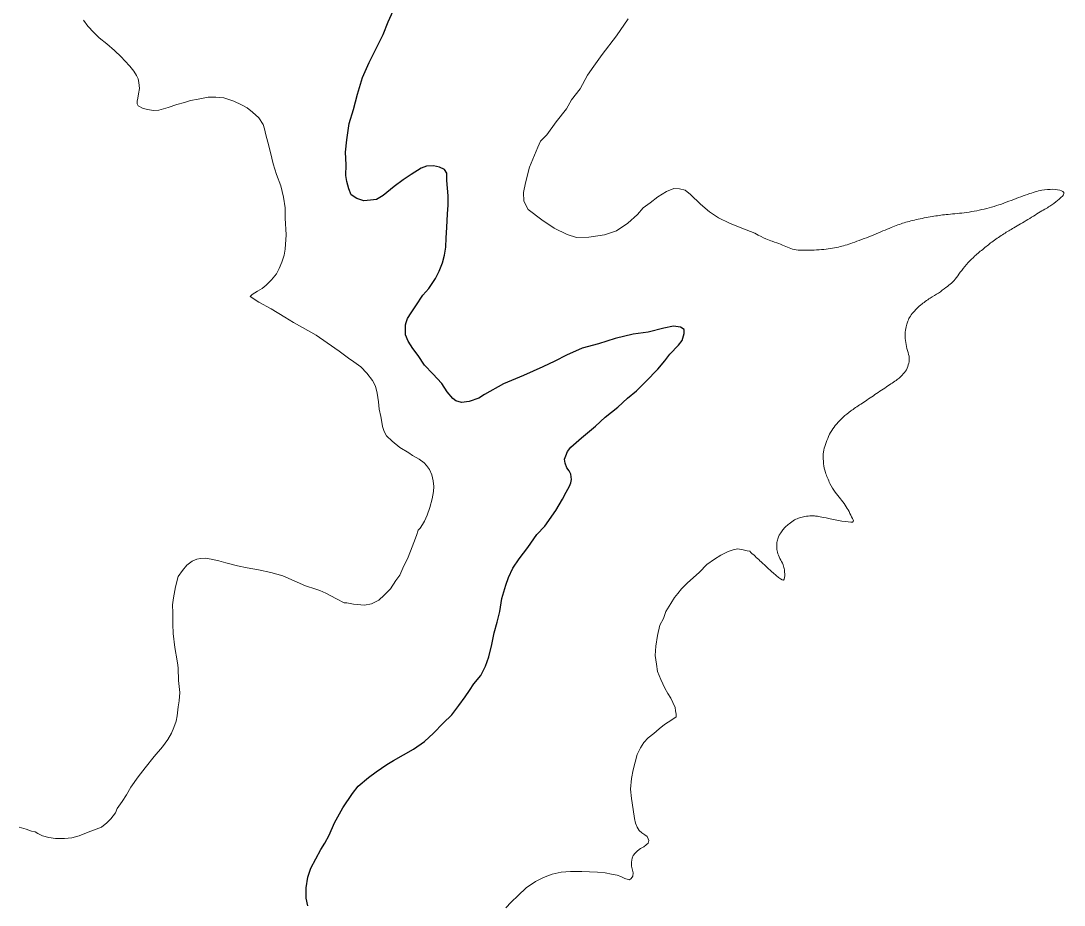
# Model space of a CAD drawing. Extents: x 553962 to 842807, y 8883888 to 9032388.
# Drawn here: x 712068 to 713086, y 8963899 to 8964762 of the extents above; entities that cross this region are included whole.
import ezdxf

# ---------------------------------------------------------------- set-up
doc = ezdxf.new("R2010")
doc.units = 0
doc.header["$LTSCALE"] = 200
doc.layers.add('24', color=7, linetype='Continuous', lineweight=25)
doc.layers.add('8', color=7, linetype='Continuous', lineweight=13)

msp = doc.modelspace()

# ---------------------------------------------------------------- linework, layer by layer
at = {"layer": '24'}
for points in [[(712421.5, 8964748.8), (712426.5, 8964761.1), (712431.3, 8964771.9)], [(712479.6, 8964525.8), (712481.6, 8964533.3), (712482.7, 8964541.1), (712483.2, 8964550.3), (712483.8, 8964560.5), (712484.4, 8964573.6), (712485, 8964582.2), (712485, 8964591.4), (712483.8, 8964606.2), (712483.8, 8964613.4), (712481.3, 8964617.1), (712476.6, 8964619.3), (712470.7, 8964620.7), (712463.8, 8964620.1), (712458.8, 8964618.2), (712448.8, 8964612.1), (712441, 8964607), (712432.3, 8964600.3), (712421.7, 8964591.7), (712415, 8964587.8), (712409.2, 8964587.2), (712402.8, 8964586.4), (712395.8, 8964588.6), (712390.5, 8964592.3), (712388.2, 8964598.1), (712386, 8964605.4), (712385.2, 8964611.2), (712385.5, 8964621.5), (712384.9, 8964634), (712386.1, 8964646), (712388.3, 8964661.9), (712392.7, 8964675.6), (712396.7, 8964690.6), (712401.4, 8964706.8), (712407.8, 8964721.5), (712415.9, 8964737.1), (712421.5, 8964748.8)], [(712600.3, 8964302.1), (712603.4, 8964308), (712604.8, 8964311.1), (712605.3, 8964314.4), (712604.8, 8964319.7), (712603.1, 8964323), (712600.9, 8964325.8), (712599.2, 8964330.3), (712598.7, 8964334.2), (712599.8, 8964337.5), (712601.4, 8964341.7), (712604.8, 8964346.2), (712609.8, 8964350.6), (712615.1, 8964355.3), (712628.8, 8964366.5), (712638.3, 8964375.4), (712650.5, 8964385.2), (712660.2, 8964393.8), (712668.8, 8964401), (712677.8, 8964410), (712689.8, 8964422.2), (712696.5, 8964430.3), (712701.5, 8964436.7), (712709.8, 8964445.6), (712713.5, 8964450.3), (712715.4, 8964457), (712715.4, 8964460.9), (712711.8, 8964463.2), (712705.1, 8964464), (712695.6, 8964462.3), (712680.3, 8964458.4), (712665.5, 8964456.2), (712648, 8964452.2), (712631.8, 8964446.9), (712615.9, 8964442.5), (712600.6, 8964435.8), (712589.1, 8964429.9), (712577.4, 8964424.3), (712558.7, 8964416), (712538.9, 8964407.9), (712520.6, 8964397.3), (712515, 8964394), (712505.5, 8964390.7), (712498, 8964389.8), (712492.4, 8964391.2), (712489.6, 8964393.4), (712484, 8964400.1), (712478.7, 8964408.2), (712470.1, 8964417.7), (712462, 8964426), (712455.8, 8964435.5), (712450.5, 8964442.2), (712446.1, 8964449.4), (712443.3, 8964455.6), (712443.3, 8964460.6), (712443.3, 8964465.3), (712443.9, 8964467.8), (712445.3, 8964471.7), (712448.9, 8964477), (712453.4, 8964484), (712460.3, 8964494.3), (712466.2, 8964501), (712472.6, 8964510.7), (712476.2, 8964517.7), (712479.6, 8964525.8)], [(712364.7, 8963959.7), (712369, 8963967.4), (712374, 8963979.4), (712382.1, 8963994.2), (712391.6, 8964008.1), (712397.2, 8964015.1), (712407.2, 8964023.7), (712414.7, 8964029.3), (712425.1, 8964036.3), (712431.6, 8964040.4), (712451.1, 8964051.2), (712462, 8964058.8), (712470.7, 8964066.8), (712480.2, 8964076.6), (712488.5, 8964085), (712495.5, 8964093.9), (712501.6, 8964102.5), (712505.9, 8964108.6), (712510.1, 8964115), (712516.8, 8964123.3), (712521.6, 8964132.2), (712524.6, 8964141.4), (712527.7, 8964153.4), (712529.9, 8964164.8), (712532.7, 8964175.4), (712535.5, 8964185.8), (712537.5, 8964198.3), (712541.4, 8964211.4), (712543.9, 8964218.9), (712548.1, 8964228.1), (712554.2, 8964237), (712562.9, 8964248.1), (712571.5, 8964260.7), (712579.4, 8964269), (712590, 8964284.1), (712596.7, 8964295.4), (712600.3, 8964302.1)], [(712348, 8963898.4), (712346.6, 8963905.9), (712346.6, 8963916), (712348, 8963926.3), (712351.1, 8963935.2), (712355.8, 8963944.4), (712360.8, 8963953.3), (712364.7, 8963959.7)]]:
    msp.add_lwpolyline(points, dxfattribs=at)
at = {"layer": '8'}
for points in [[(712129.1, 8964762.8), (712133.4, 8964757), (712139.3, 8964750.6), (712144.4, 8964745.4), (712152, 8964739.8), (712159.5, 8964733.1), (712166, 8964726.8), (712169.5, 8964723.2), (712174.5, 8964718), (712178.2, 8964712.9), (712181, 8964708.6), (712182.6, 8964705.5), (712183.1, 8964702), (712183.8, 8964696.2), (712182.7, 8964690.7), (712182, 8964686.7), (712181.5, 8964683.6), (712181.5, 8964681), (712182.6, 8964679.2), (712187.4, 8964676.6), (712191.9, 8964675.6), (712197.2, 8964674.5), (712202.6, 8964675), (712211.8, 8964677.5), (712220.3, 8964680.4), (712227.7, 8964682.3), (712233.7, 8964684.5), (712241, 8964685.8), (712250.9, 8964687.5), (712258.2, 8964687.7), (712266.2, 8964686.8), (712275.9, 8964683.7), (712283.2, 8964680)], [(712784.4, 8964554.8), (712770, 8964560.4), (712759.7, 8964564.6), (712748.8, 8964569.8), (712740.2, 8964575.8), (712731.3, 8964583.3), (712721.7, 8964592.6), (712716.5, 8964596.9), (712710.8, 8964598.2), (712705.2, 8964598.5), (712698.1, 8964595.5), (712689.5, 8964590.2), (712682.3, 8964584.6), (712675.3, 8964579.6), (712669.7, 8964573), (712660.5, 8964564.5), (712649.3, 8964557.2), (712637.7, 8964553.3), (712622.2, 8964551), (712610.3, 8964550.6), (712601.1, 8964553.6), (712588.6, 8964559.9), (712576.4, 8964567.8), (712563.2, 8964578), (712558.9, 8964586.2), (712558.6, 8964594.5), (712560.5, 8964604), (712564.3, 8964619.2), (712572.5, 8964638.8), (712575.1, 8964644.5), (712581.4, 8964650.8), (712590.3, 8964663.5), (712600.4, 8964676.1), (712605.5, 8964685), (712613.7, 8964695.8), (712620.9, 8964709), (712627.2, 8964717.8), (712635.4, 8964729.2), (712649.4, 8964747.6), (712660.8, 8964764)], [(712283.2, 8964680), (712289, 8964677.2), (712294.2, 8964673.1), (712300.3, 8964667.3), (712304.5, 8964660.9), (712305.7, 8964656.7), (712307.1, 8964651), (712309, 8964643.8), (712311.5, 8964633.5), (712314.2, 8964622.4), (712317.6, 8964612), (712321.6, 8964601), (712324.4, 8964589.9), (712325.8, 8964579.7), (712325.9, 8964569.4), (712327, 8964553.2), (712325.9, 8964539.2), (712325.1, 8964533.4), (712322.8, 8964526.5), (712320, 8964520.4), (712317.4, 8964515.2), (712312.7, 8964509.3), (712307.5, 8964504.2), (712303.5, 8964500.8), (712299.1, 8964498.3), (712293.9, 8964495), (712291.7, 8964493.1), (712300.3, 8964487.7), (712312.2, 8964481.1), (712325.6, 8964473), (712334, 8964467.8), (712343, 8964462.7), (712356.2, 8964455.3), (712366.8, 8964447.8), (712378.8, 8964439.8), (712387.7, 8964433), (712393.1, 8964429.4), (712399.7, 8964424.6), (712405.8, 8964418.3), (712411.3, 8964411.2), (712414.1, 8964405.6), (712415.8, 8964398.8), (712417.2, 8964390.3), (712417.8, 8964383), (712419.3, 8964376.1), (712420.2, 8964370.5), (712421.1, 8964366.2), (712422.7, 8964361.3), (712424.9, 8964357), (712430.3, 8964351.8), (712438, 8964345.7), (712446.5, 8964340.6), (712450.1, 8964338), (712456.8, 8964334.2), (712461.5, 8964330.7), (712463.9, 8964328.1), (712466.7, 8964324.1), (712469.1, 8964318.9), (712470.5, 8964313.3), (712471.1, 8964307.8), (712470.6, 8964302.8), (712469.3, 8964295.5), (712467.2, 8964287.1), (712464.6, 8964279.8), (712462, 8964273.9)], [(712462, 8964273.9), (712460.1, 8964270.6), (712457.7, 8964267.1), (712455.9, 8964265.1), (712454.2, 8964259.8), (712451.6, 8964253.1), (712450, 8964248.7), (712446, 8964238.8), (712440.9, 8964228.1), (712437.8, 8964221.1), (712433.8, 8964215.9), (712428.8, 8964207.7), (712422.5, 8964201.5), (712417.4, 8964196.8), (712410.3, 8964193.1), (712403.5, 8964191.9), (712392.6, 8964192.8), (712386, 8964194), (712383.4, 8964194.3), (712375.9, 8964198), (712365.5, 8964203.5), (712359.7, 8964206.1), (712355.9, 8964207.5), (712345.8, 8964210.8), (712323.7, 8964220.4), (712311.9, 8964223.8), (712299.9, 8964226.3), (712288.9, 8964228.2), (712279.5, 8964230.3), (712267.9, 8964233.1), (712261.1, 8964235), (712253.6, 8964236.8), (712248, 8964237.6), (712243.2, 8964237.3), (712239.7, 8964236.6), (712235.3, 8964234.7), (712230.1, 8964230.8)], [(712664, 8963941.1), (712664.5, 8963944.9), (712665.5, 8963947.5), (712667.6, 8963949.9), (712669.8, 8963952.1), (712672.7, 8963954.5), (712676, 8963955.9), (712678.4, 8963958.1), (712680.3, 8963959.7), (712680.8, 8963962.1), (712680.3, 8963963.8), (712679.4, 8963966), (712677, 8963967.9), (712674.1, 8963969.6), (712671.5, 8963971.9), (712669.5, 8963975.1), (712667.9, 8963979.1), (712666.9, 8963983.8), (712665.5, 8963992.4), (712663.8, 8964003.2), (712663.1, 8964012.3), (712663.8, 8964022.6), (712665.5, 8964031.2), (712667.4, 8964038.6), (712669.5, 8964046), (712672.9, 8964052.5), (712676, 8964058), (712680.3, 8964062.5), (712685.6, 8964066.6), (712690.9, 8964071.3), (712696.2, 8964075.4), (712703.3, 8964079.9), (712707.4, 8964082.8), (712707.6, 8964085.4), (712706.9, 8964088.6), (712706.5, 8964092.1), (712704.3, 8964096.9), (712702.4, 8964101.2), (712699.5, 8964105.8), (712696.6, 8964111), (712692.6, 8964119.4), (712689.2, 8964127.1), (712688.5, 8964134.2), (712687.1, 8964142.6), (712687.8, 8964151.9), (712689.3, 8964162.4), (712691.7, 8964172.2), (712695.2, 8964178.9), (712697.6, 8964185.6), (712702.4, 8964193.5), (712705.8, 8964199.5), (712709.1, 8964203.3), (712712.7, 8964207.9), (712718.5, 8964213.5), (712724, 8964218.5), (712730.3, 8964224), (712737.4, 8964231.4), (712744.9, 8964236.7), (712751.1, 8964240.7), (712758.3, 8964244.1), (712763.3, 8964246), (712767.6, 8964246.7), (712772.9, 8964246), (712777, 8964245), (712779.3, 8964244.6)], [(712230.1, 8964230.8), (712225.8, 8964225.6), (712221.6, 8964219.7), (712219, 8964209.6), (712216.9, 8964198.9), (712216, 8964192.3), (712216.2, 8964184.5), (712216.2, 8964173.2), (712216.7, 8964164.1), (712218.4, 8964150.6), (712220.5, 8964137.7), (712221.2, 8964133.2), (712221.6, 8964130.4), (712221.8, 8964118.2), (712223, 8964106.6), (712222.4, 8964098.6), (712221.6, 8964092.7), (712220.5, 8964084), (712219.5, 8964078.8), (712217.2, 8964072.4), (712215, 8964067), (712211.3, 8964060.9), (712206.2, 8964053.5), (712198.2, 8964044.1), (712189.2, 8964033.1), (712182.6, 8964024.4), (712175.4, 8964014.2), (712171.1, 8964006.7), (712167, 8964000.3), (712162.1, 8963993.5), (712160.2, 8963989.3), (712155.9, 8963983.4), (712151.9, 8963979.6), (712146.7, 8963975.3), (712133.8, 8963970.2), (712124.9, 8963966.8), (712117.8, 8963964.8), (712110.5, 8963964.1), (712101.9, 8963964.3), (712095.2, 8963965), (712089.1, 8963966.9), (712084.5, 8963969.2), (712081.8, 8963970.6), (712078.3, 8963971.4), (712073.3, 8963973.2), (712066.5, 8963975.3)], [(712541.3, 8963896.5), (712546.6, 8963902), (712553.5, 8963908.7), (712561.2, 8963916.1), (712570.3, 8963922.3), (712578, 8963926.2), (712586.6, 8963929.3), (712595.4, 8963931.4), (712604.5, 8963931.9), (712615.4, 8963932), (712623.1, 8963931.8), (712630.8, 8963931.3), (712638.4, 8963930.6), (712644.6, 8963929.4), (712649.9, 8963928.4), (712653.7, 8963927), (712657.3, 8963925.3), (712660.7, 8963924.1), (712662.1, 8963923.9), (712663.6, 8963925.3), (712665.2, 8963927.5), (712665.7, 8963930.6), (712664.8, 8963933.4), (712664, 8963937.3), (712664, 8963941.1)]]:
    msp.add_lwpolyline(points, dxfattribs=at)
msp.add_open_spline([(712779.3, 8964244.6), (712782.7, 8964241.2), (712790.1, 8964234.7), (712796.8, 8964228.1), (712805.3, 8964220.7), (712813.6, 8964213.5), (712813.6, 8964223.5), (712813.1, 8964227.3), (712811.7, 8964232.6), (712807.6, 8964239.2), (712805.7, 8964245), (712805.7, 8964249.8), (712805.9, 8964254), (712807.4, 8964259.2), (712808.9, 8964261.4), (712811.5, 8964265.4), (712814.2, 8964268.4), (712817.5, 8964271), (712823.3, 8964275.6), (712828, 8964277), (712832.7, 8964278.6), (712840.1, 8964279.1), (712843.4, 8964278.9), (712847.5, 8964278.4), (712855.3, 8964276.6), (712869.7, 8964273.7), (712882.1, 8964272.1), (712879.7, 8964275.9), (712876.3, 8964283.5), (712872.7, 8964289.2), (712867.9, 8964295.9), (712862.7, 8964301.8), (712857.6, 8964310.2), (712852.7, 8964321.9), (712851.3, 8964329.4), (712850.8, 8964340.1), (712852.3, 8964346.4), (712855.3, 8964354.6), (712859.2, 8964362.7), (712863.9, 8964368.6), (712870.4, 8964375.6), (712877.6, 8964381.2), (712887.4, 8964387.9), (712899.9, 8964396.1), (712913, 8964405), (712924.2, 8964412.5), (712929.5, 8964417.3), (712933.3, 8964423), (712935.1, 8964429.9), (712935.3, 8964434.1), (712932.6, 8964442.5), (712931.1, 8964449.7), (712930.7, 8964458.8), (712932.5, 8964465.4), (712933.6, 8964468.9), (712935.8, 8964474), (712939.9, 8964478.7), (712945.5, 8964484.5), (712955.8, 8964492), (712963.5, 8964496.2), (712971.2, 8964502), (712976.3, 8964506), (712981.2, 8964511.2), (712985.8, 8964518.4), (712993, 8964526.6), (712998.3, 8964532.2), (713008.1, 8964540.2), (713016.3, 8964546.9), (713027.9, 8964554.7), (713036.1, 8964559.5), (713051, 8964568.1), (713065.2, 8964577.2), (713074.8, 8964582.4), (713081.5, 8964588.2), (713088, 8964594.1), (713082.6, 8964597.3), (713072.7, 8964598), (713061.9, 8964596.6), (713047, 8964591.8), (713027.1, 8964583.8), (713008.5, 8964578), (712988.5, 8964574.5), (712970.1, 8964573.1), (712958.2, 8964571.3), (712941.2, 8964568.2), (712928.4, 8964564.7), (712916.4, 8964560.1), (712898.4, 8964552.4), (712878.4, 8964544.7), (712866.7, 8964541.2), (712849.9, 8964538.4), (712829.7, 8964538.1), (712822.7, 8964538.4), (712816.4, 8964541.1), (712809.6, 8964544), (712802.1, 8964546.9), (712793.5, 8964549.4), (712784.4, 8964554.8)], degree=3, dxfattribs=at)

doc.saveas('drawing.dxf')
